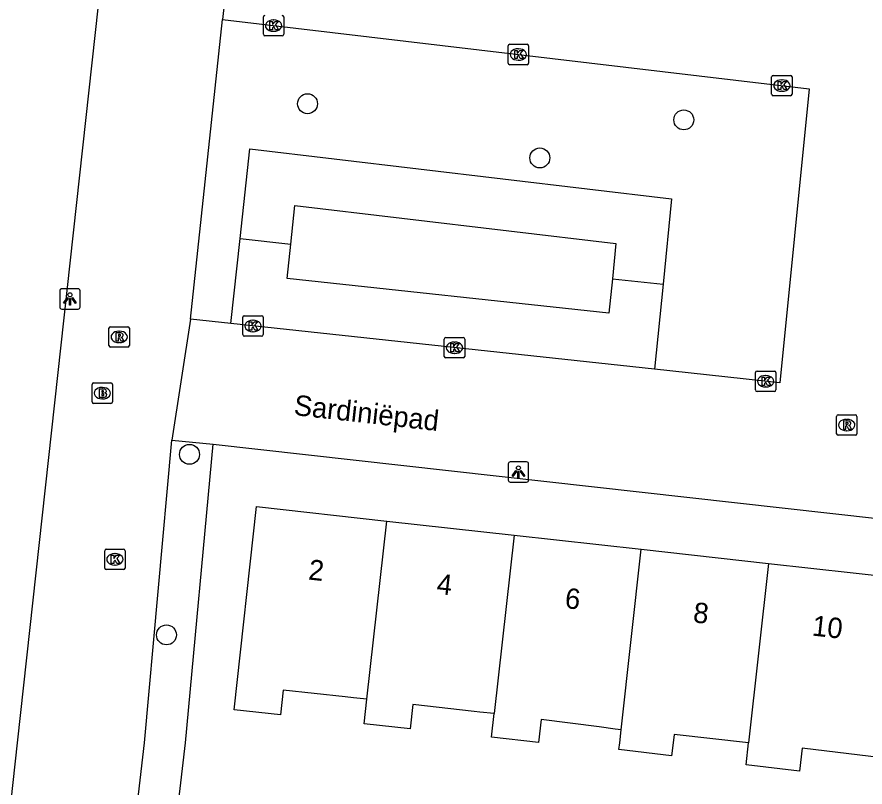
# Model space of a CAD drawing. Extents: x 162082 to 163393, y 388091 to 388632.
# Drawn here: x 162880.67 to 162922.28, y 388497.83 to 388535.63 of the extents above; entities that cross this region are included whole.
import ezdxf

# ---------------------------------------------------------------- set-up
doc = ezdxf.new("R2010")
doc.units = 0
for name, color, linetype in [('IMGEO_Boom', 7, 'Continuous'), ('IMGEO_Brandkraan', 7, 'Continuous'), ('IMGEO_Groenvoorziening', 7, 'Continuous'), ('IMGEO_Kolk', 7, 'Continuous'), ('IMGEO_Lichtpunt', 7, 'Continuous'), ('IMGEO_Openbare_ruimte_label', 7, 'Continuous'), ('IMGEO_Pand', 7, 'Continuous'), ('IMGEO_Pand_nummerreeks', 7, 'Continuous'), ('IMGEO_Parkeervlak_open', 7, 'Continuous'), ('IMGEO_Rijbaan_lokaal_open', 7, 'Continuous'), ('IMGEO_Rioolput', 7, 'Continuous'), ('IMGEO_Voetpad_open', 7, 'Continuous')]:
    doc.layers.add(name, color=color, linetype=linetype)

msp = doc.modelspace()

# ---------------------------------------------------------------- linework, layer by layer
at = {"layer": 'IMGEO_Boom'}
for centre in [(162894.927, 388531.373), (162913.389, 388530.58), (162906.326, 388528.712), (162889.136, 388514.16), (162888.005, 388505.296)]:
    msp.add_circle(centre, 0.489, dxfattribs=at)
at = {"layer": 'IMGEO_Brandkraan'}
for p, q in [((162884.356, 388516.738), (162884.356, 388517.59)), ((162884.431, 388517.664), (162885.283, 388517.664)), ((162885.357, 388517.59), (162885.357, 388516.738)), ((162884.844, 388517.444), (162884.869, 388517.444)), ((162884.867, 388516.884), (162884.842, 388516.884)), ((162885.283, 388516.664), (162884.431, 388516.664))]:
    msp.add_line(p, q, dxfattribs=at)
for points in [[(162884.356, 388516.738), (162884.356, 388517.59)], [(162884.431, 388517.664), (162885.283, 388517.664)], [(162885.357, 388517.59), (162885.357, 388516.738)], [(162884.704, 388517.364), (162884.704, 388516.964), (162884.917, 388516.964)], [(162884.935, 388517.364), (162884.704, 388517.364)], [(162884.883, 388517.283), (162884.829, 388517.283), (162884.829, 388517.207)], [(162884.829, 388517.207), (162884.882, 388517.207)], [(162884.891, 388517.131), (162884.829, 388517.131), (162884.829, 388517.05)], [(162884.829, 388517.05), (162884.891, 388517.05)], [(162885.283, 388516.664), (162884.431, 388516.664)]]:
    msp.add_lwpolyline(points, dxfattribs=at)
for centre, radius, start, end in [((162884.433, 388517.588), 0.0765, 91.552, 178.448), ((162884.433, 388517.588), 0.0765, 91.552, 178.448), ((162885.281, 388517.588), 0.0765, 1.552, 88.448), ((162885.281, 388517.588), 0.0765, 1.552, 88.448), ((162884.884, 388517.245), 0.0379, 267.8285, 90.9355), ((162884.939, 388517.219), 0.145, 59.4692, 91.5367), ((162884.964, 388517.266), 0.0922, 285.5137, 58.1501), ((162884.969, 388517.074), 0.105, 301.3115, 78.989), ((162884.433, 388516.74), 0.0765, 181.552, 268.448), ((162884.433, 388516.74), 0.0765, 181.552, 268.448), ((162884.892, 388517.09), 0.0404, 269.8759, 90.5077), ((162884.923, 388517.215), 0.251, 268.6676, 293.5347), ((162885.281, 388516.74), 0.0765, 271.552, 358.448), ((162885.281, 388516.74), 0.0765, 271.552, 358.448)]:
    msp.add_arc(centre, radius, start, end, dxfattribs=at)
for centre, major_axis, ratio, start_param, end_param in [((162884.843, 388517.164), (-0.387, 0.002), 0.722429, 4.712389, 7.853982), ((162884.868, 388517.164), (-0.39, 0.002), 0.717154, 1.570796, 4.712389)]:
    msp.add_ellipse(centre, major_axis=major_axis, ratio=ratio, start_param=start_param, end_param=end_param, dxfattribs=at)
at = {"layer": 'IMGEO_Groenvoorziening'}
for points in [[(162894.103, 388524.486), (162894.306, 388526.374), (162910.058, 388524.517), (162909.884, 388522.783)], [(162891.617, 388524.754), (162894.103, 388524.486)], [(162909.884, 388522.783), (162909.715, 388521.092), (162893.921, 388522.796), (162894.103, 388524.486)], [(162909.884, 388522.783), (162912.37, 388522.515)]]:
    msp.add_lwpolyline(points, dxfattribs=at)
at = {"layer": 'IMGEO_Kolk'}
for p, q in [((162892.76, 388534.781), (162892.76, 388535.633)), ((162893.248, 388535.487), (162893.273, 388535.487)), ((162893.761, 388535.633), (162893.761, 388534.781)), ((162893.687, 388534.707), (162892.835, 388534.707)), ((162893.271, 388534.927), (162893.246, 388534.927)), ((162904.773, 388533.364), (162904.773, 388534.216)), ((162904.848, 388534.29), (162905.7, 388534.29)), ((162905.774, 388534.216), (162905.774, 388533.364)), ((162905.261, 388534.07), (162905.286, 388534.07)), ((162905.284, 388533.51), (162905.259, 388533.51)), ((162905.7, 388533.29), (162904.848, 388533.29)), ((162917.702, 388531.84), (162917.702, 388532.692)), ((162917.777, 388532.766), (162918.629, 388532.766)), ((162918.19, 388532.546), (162918.215, 388532.546)), ((162918.703, 388532.692), (162918.703, 388531.84)), ((162918.629, 388531.766), (162917.777, 388531.766)), ((162918.213, 388531.986), (162918.188, 388531.986)), ((162891.749, 388520.036), (162891.749, 388520.888)), ((162891.824, 388520.962), (162892.676, 388520.962)), ((162892.75, 388520.888), (162892.75, 388520.036)), ((162892.237, 388520.742), (162892.262, 388520.742)), ((162892.26, 388520.182), (162892.235, 388520.182)), ((162892.676, 388519.962), (162891.824, 388519.962)), ((162901.638, 388518.969), (162901.638, 388519.821)), ((162901.713, 388519.895), (162902.565, 388519.895)), ((162902.126, 388519.675), (162902.151, 388519.675)), ((162902.639, 388519.821), (162902.639, 388518.969)), ((162902.565, 388518.895), (162901.713, 388518.895)), ((162902.149, 388519.115), (162902.124, 388519.115)), ((162916.91, 388517.321), (162916.91, 388518.173)), ((162916.985, 388518.247), (162917.837, 388518.247)), ((162917.398, 388518.027), (162917.423, 388518.027)), ((162917.911, 388518.173), (162917.911, 388517.321)), ((162917.837, 388517.247), (162916.985, 388517.247)), ((162917.421, 388517.467), (162917.396, 388517.467)), ((162884.974, 388508.579), (162884.974, 388509.431)), ((162885.049, 388509.505), (162885.901, 388509.505)), ((162885.462, 388509.285), (162885.487, 388509.285)), ((162885.975, 388509.431), (162885.975, 388508.579)), ((162885.901, 388508.505), (162885.049, 388508.505)), ((162885.485, 388508.725), (162885.46, 388508.725))]:
    msp.add_line(p, q, dxfattribs=at)
for points in [[(162892.76, 388534.781), (162892.76, 388535.633)], [(162893.761, 388535.633), (162893.761, 388534.781)], [(162893.081, 388535.407), (162893.204, 388535.407), (162893.204, 388535.256), (162893.334, 388535.407), (162893.498, 388535.407), (162893.352, 388535.256), (162893.505, 388535.007), (162893.353, 388535.007), (162893.268, 388535.171), (162893.204, 388535.104), (162893.204, 388535.007), (162893.081, 388535.007), (162893.081, 388535.407)], [(162893.687, 388534.707), (162892.835, 388534.707)], [(162904.773, 388533.364), (162904.773, 388534.216)], [(162904.848, 388534.29), (162905.7, 388534.29)], [(162905.774, 388534.216), (162905.774, 388533.364)], [(162905.094, 388533.99), (162905.217, 388533.99), (162905.217, 388533.839), (162905.347, 388533.99), (162905.511, 388533.99), (162905.365, 388533.839), (162905.518, 388533.59), (162905.366, 388533.59), (162905.281, 388533.754), (162905.217, 388533.687), (162905.217, 388533.59), (162905.094, 388533.59), (162905.094, 388533.99)], [(162905.7, 388533.29), (162904.848, 388533.29)], [(162917.702, 388531.84), (162917.702, 388532.692)], [(162917.777, 388532.766), (162918.629, 388532.766)], [(162918.703, 388532.692), (162918.703, 388531.84)], [(162918.023, 388532.466), (162918.146, 388532.466), (162918.146, 388532.315), (162918.276, 388532.466), (162918.44, 388532.466), (162918.294, 388532.315), (162918.447, 388532.066), (162918.295, 388532.066), (162918.21, 388532.23), (162918.146, 388532.163), (162918.146, 388532.066), (162918.023, 388532.066), (162918.023, 388532.466)], [(162918.629, 388531.766), (162917.777, 388531.766)], [(162891.749, 388520.036), (162891.749, 388520.888)], [(162891.824, 388520.962), (162892.676, 388520.962)], [(162892.75, 388520.888), (162892.75, 388520.036)], [(162892.07, 388520.662), (162892.193, 388520.662), (162892.193, 388520.511), (162892.323, 388520.662), (162892.487, 388520.662), (162892.341, 388520.511), (162892.494, 388520.262), (162892.342, 388520.262), (162892.257, 388520.426), (162892.193, 388520.359), (162892.193, 388520.262), (162892.07, 388520.262), (162892.07, 388520.662)], [(162892.676, 388519.962), (162891.824, 388519.962)], [(162901.638, 388518.969), (162901.638, 388519.821)], [(162901.713, 388519.895), (162902.565, 388519.895)], [(162902.639, 388519.821), (162902.639, 388518.969)], [(162901.959, 388519.595), (162902.082, 388519.595), (162902.082, 388519.444), (162902.212, 388519.595), (162902.376, 388519.595), (162902.23, 388519.444), (162902.383, 388519.195), (162902.231, 388519.195), (162902.146, 388519.359), (162902.082, 388519.292), (162902.082, 388519.195), (162901.959, 388519.195), (162901.959, 388519.595)], [(162902.565, 388518.895), (162901.713, 388518.895)], [(162916.91, 388517.321), (162916.91, 388518.173)], [(162916.985, 388518.247), (162917.837, 388518.247)], [(162917.911, 388518.173), (162917.911, 388517.321)], [(162917.231, 388517.947), (162917.354, 388517.947), (162917.354, 388517.796), (162917.484, 388517.947), (162917.648, 388517.947), (162917.502, 388517.796), (162917.655, 388517.547), (162917.503, 388517.547), (162917.418, 388517.711), (162917.354, 388517.644), (162917.354, 388517.547), (162917.231, 388517.547), (162917.231, 388517.947)], [(162917.837, 388517.247), (162916.985, 388517.247)], [(162884.974, 388508.579), (162884.974, 388509.431)], [(162885.049, 388509.505), (162885.901, 388509.505)], [(162885.975, 388509.431), (162885.975, 388508.579)], [(162885.295, 388509.205), (162885.418, 388509.205), (162885.418, 388509.054), (162885.548, 388509.205), (162885.712, 388509.205), (162885.566, 388509.054), (162885.719, 388508.805), (162885.567, 388508.805), (162885.482, 388508.969), (162885.418, 388508.902), (162885.418, 388508.805), (162885.295, 388508.805), (162885.295, 388509.205)], [(162885.901, 388508.505), (162885.049, 388508.505)]]:
    msp.add_lwpolyline(points, dxfattribs=at)
for centre, start, end in [((162892.837, 388535.631), 91.552, 178.448), ((162892.837, 388535.631), 91.552, 178.448), ((162893.685, 388535.631), 1.552, 88.448), ((162893.685, 388535.631), 1.552, 88.448), ((162892.837, 388534.783), 181.552, 268.448), ((162892.837, 388534.783), 181.552, 268.448), ((162893.685, 388534.783), 271.552, 358.448), ((162893.685, 388534.783), 271.552, 358.448), ((162904.85, 388534.214), 91.552, 178.448), ((162904.85, 388534.214), 91.552, 178.448), ((162905.698, 388534.214), 1.552, 88.448), ((162905.698, 388534.214), 1.552, 88.448), ((162904.85, 388533.366), 181.552, 268.448), ((162904.85, 388533.366), 181.552, 268.448), ((162905.698, 388533.366), 271.552, 358.448), ((162905.698, 388533.366), 271.552, 358.448), ((162917.779, 388532.69), 91.552, 178.448), ((162917.779, 388532.69), 91.552, 178.448), ((162918.627, 388532.69), 1.552, 88.448), ((162918.627, 388532.69), 1.552, 88.448), ((162917.779, 388531.842), 181.552, 268.448), ((162917.779, 388531.842), 181.552, 268.448), ((162918.627, 388531.842), 271.552, 358.448), ((162918.627, 388531.842), 271.552, 358.448), ((162891.826, 388520.886), 91.552, 178.448), ((162891.826, 388520.886), 91.552, 178.448), ((162892.674, 388520.886), 1.552, 88.448), ((162892.674, 388520.886), 1.552, 88.448), ((162891.826, 388520.038), 181.552, 268.448), ((162891.826, 388520.038), 181.552, 268.448), ((162892.674, 388520.038), 271.552, 358.448), ((162892.674, 388520.038), 271.552, 358.448), ((162901.715, 388519.819), 91.552, 178.448), ((162901.715, 388519.819), 91.552, 178.448), ((162902.563, 388519.819), 1.552, 88.448), ((162902.563, 388519.819), 1.552, 88.448), ((162901.715, 388518.971), 181.552, 268.448), ((162901.715, 388518.971), 181.552, 268.448), ((162902.563, 388518.971), 271.552, 358.448), ((162902.563, 388518.971), 271.552, 358.448), ((162916.987, 388518.171), 91.552, 178.448), ((162916.987, 388518.171), 91.552, 178.448), ((162917.835, 388518.171), 1.552, 88.448), ((162917.835, 388518.171), 1.552, 88.448), ((162916.987, 388517.323), 181.552, 268.448), ((162916.987, 388517.323), 181.552, 268.448), ((162917.835, 388517.323), 271.552, 358.448), ((162917.835, 388517.323), 271.552, 358.448), ((162885.051, 388509.429), 91.552, 178.448), ((162885.051, 388509.429), 91.552, 178.448), ((162885.899, 388509.429), 1.552, 88.448), ((162885.899, 388509.429), 1.552, 88.448), ((162885.051, 388508.581), 181.552, 268.448), ((162885.051, 388508.581), 181.552, 268.448), ((162885.899, 388508.581), 271.552, 358.448), ((162885.899, 388508.581), 271.552, 358.448)]:
    msp.add_arc(centre, 0.0765, start, end, dxfattribs=at)
for centre, major_axis, ratio, start_param, end_param in [((162893.247, 388535.207), (-0.387, 0.002), 0.722429, 4.712389, 7.853982), ((162893.272, 388535.207), (-0.39, 0.002), 0.717154, 1.570796, 4.712389), ((162905.26, 388533.79), (-0.387, 0.002), 0.722429, 4.712389, 7.853982), ((162905.285, 388533.79), (-0.39, 0.002), 0.717154, 1.570796, 4.712389), ((162918.189, 388532.266), (-0.387, 0.002), 0.722429, 4.712389, 7.853982), ((162918.214, 388532.266), (-0.39, 0.002), 0.717154, 1.570796, 4.712389), ((162892.236, 388520.462), (-0.387, 0.002), 0.722429, 4.712389, 7.853982), ((162892.261, 388520.462), (-0.39, 0.002), 0.717154, 1.570796, 4.712389), ((162902.125, 388519.395), (-0.387, 0.002), 0.722429, 4.712389, 7.853982), ((162902.15, 388519.395), (-0.39, 0.002), 0.717154, 1.570796, 4.712389), ((162917.397, 388517.747), (-0.387, 0.002), 0.722429, 4.712389, 7.853982), ((162917.422, 388517.747), (-0.39, 0.002), 0.717154, 1.570796, 4.712389), ((162885.461, 388509.005), (-0.387, 0.002), 0.722429, 4.712389, 7.853982), ((162885.486, 388509.005), (-0.39, 0.002), 0.717154, 1.570796, 4.712389)]:
    msp.add_ellipse(centre, major_axis=major_axis, ratio=ratio, start_param=start_param, end_param=end_param, dxfattribs=at)
at = {"layer": 'IMGEO_Lichtpunt'}
for p, q in [((162882.771, 388522.193), (162882.771, 388521.386)), ((162882.771, 388522.193), (162882.771, 388521.386)), ((162883.673, 388522.288), (162882.865, 388522.288)), ((162883.673, 388522.288), (162882.865, 388522.288)), ((162883.767, 388521.386), (162883.767, 388522.193)), ((162883.767, 388521.386), (162883.767, 388522.193)), ((162882.865, 388521.292), (162883.673, 388521.292)), ((162882.865, 388521.292), (162883.673, 388521.292)), ((162904.778, 388513.697), (162904.778, 388512.89)), ((162904.778, 388513.697), (162904.778, 388512.89)), ((162905.68, 388513.792), (162904.872, 388513.792)), ((162905.68, 388513.792), (162904.872, 388513.792)), ((162905.774, 388512.89), (162905.774, 388513.697)), ((162905.774, 388512.89), (162905.774, 388513.697)), ((162904.872, 388512.796), (162905.68, 388512.796)), ((162904.872, 388512.796), (162905.68, 388512.796))]:
    msp.add_line(p, q, dxfattribs=at)
for points in [[(162883.145, 388521.857), (162883.184, 388521.829), (162882.996, 388521.567), (162882.958, 388521.594), (162883.145, 388521.857)], [(162883.247, 388521.809), (162883.294, 388521.809), (162883.294, 388521.487), (162883.247, 388521.487), (162883.247, 388521.809)], [(162883.357, 388521.829), (162883.395, 388521.856), (162883.582, 388521.594), (162883.543, 388521.566), (162883.357, 388521.829)], [(162905.152, 388513.361), (162905.191, 388513.333), (162905.003, 388513.071), (162904.965, 388513.098), (162905.152, 388513.361)], [(162905.254, 388513.313), (162905.301, 388513.313), (162905.301, 388512.991), (162905.254, 388512.991), (162905.254, 388513.313)], [(162905.364, 388513.333), (162905.402, 388513.36), (162905.589, 388513.098), (162905.55, 388513.07), (162905.364, 388513.333)]]:
    msp.add_lwpolyline(points, dxfattribs=at)
for centre in [(162883.27, 388521.991), (162905.277, 388513.495)]:
    msp.add_circle(centre, 0.0994, dxfattribs=at)
for centre, start, end in [((162882.865, 388522.193), 90, 180), ((162882.865, 388522.193), 90, 180), ((162883.673, 388522.193), 0, 90), ((162883.673, 388522.193), 0, 90), ((162882.865, 388521.386), 180, 270), ((162882.865, 388521.386), 180, 270), ((162883.673, 388521.386), 270, 0), ((162883.673, 388521.386), 270, 360), ((162904.872, 388513.697), 90, 180), ((162904.872, 388513.697), 90, 180), ((162905.68, 388513.697), 0, 90), ((162905.68, 388513.697), 0, 90), ((162904.872, 388512.89), 180, 270), ((162904.872, 388512.89), 180, 270), ((162905.68, 388512.89), 270, 0), ((162905.68, 388512.89), 270, 360)]:
    msp.add_arc(centre, 0.0946, start, end, dxfattribs=at)
at = {"layer": 'IMGEO_Pand'}
for points in [[(162897.845, 388502.134), (162897.177, 388502.208), (162896.766, 388502.254), (162893.733, 388502.591), (162893.597, 388501.369), (162891.32, 388501.622), (162892.43, 388511.598), (162898.82, 388510.887)], [(162897.845, 388502.134), (162898.82, 388510.887)], [(162898.82, 388510.887), (162905.061, 388510.192)], [(162905.061, 388510.192), (162904.084, 388501.433)], [(162905.061, 388510.192), (162911.303, 388509.498)], [(162910.316, 388500.636), (162911.303, 388509.498)], [(162911.303, 388509.498), (162917.544, 388508.803)], [(162917.544, 388508.803), (162916.563, 388500)], [(162917.544, 388508.803), (162923.786, 388508.108)], [(162904.084, 388501.433), (162903.387, 388501.511), (162903.11, 388501.542), (162900.099, 388501.877), (162899.966, 388500.679), (162897.711, 388500.93), (162897.845, 388502.134)], [(162910.316, 388500.636), (162910.021, 388500.674), (162909.23, 388500.775), (162906.392, 388501.135), (162906.268, 388500.019), (162903.955, 388500.277), (162904.084, 388501.433)], [(162916.563, 388500), (162912.913, 388500.404), (162912.865, 388500), (162912.787, 388499.352), (162910.208, 388499.664), (162910.245, 388500), (162910.316, 388500.636)], [(162922.804, 388499.292), (162922.569, 388499.32), (162919.199, 388499.728), (162919.063, 388498.606), (162916.443, 388498.923), (162916.563, 388500)]]:
    msp.add_lwpolyline(points, dxfattribs=at)
at = {"layer": 'IMGEO_Parkeervlak_open'}
for points in [[(162891.617, 388524.754), (162892.09, 388529.153), (162912.791, 388526.712), (162912.37, 388522.515)], [(162891.168, 388520.578), (162891.617, 388524.754)], [(162912.37, 388522.515), (162911.951, 388518.336)]]:
    msp.add_lwpolyline(points, dxfattribs=at)
at = {"layer": 'IMGEO_Rijbaan_lokaal_open'}
for points in [[(162877.252, 388468.541), (162880.7, 388500), (162885.731, 388545.91)], [(162891.85, 388545.225), (162890.761, 388535.503)], [(162889.179, 388520.793), (162890.761, 388535.503)], [(162890.761, 388535.503), (162919.543, 388532.109), (162918.095, 388517.673), (162911.951, 388518.336)], [(162889.179, 388520.793), (162888.262, 388514.856)], [(162891.168, 388520.578), (162889.179, 388520.793)], [(162911.951, 388518.336), (162891.168, 388520.578)], [(162883.202, 388467.882), (162886.924, 388500), (162888.262, 388514.856)], [(162888.262, 388514.856), (162890.303, 388514.666)], [(162890.303, 388514.666), (162922.903, 388511.016)]]:
    msp.add_lwpolyline(points, dxfattribs=at)
at = {"layer": 'IMGEO_Rioolput'}
for p, q in [((162885.184, 388519.5), (162885.184, 388520.352)), ((162885.259, 388520.426), (162886.111, 388520.426)), ((162885.672, 388520.206), (162885.697, 388520.206)), ((162886.185, 388520.352), (162886.185, 388519.5)), ((162885.695, 388519.646), (162885.67, 388519.646)), ((162886.111, 388519.426), (162885.259, 388519.426)), ((162920.886, 388515.172), (162920.886, 388516.024)), ((162920.961, 388516.098), (162921.813, 388516.098)), ((162921.887, 388516.024), (162921.887, 388515.172)), ((162921.374, 388515.878), (162921.399, 388515.878)), ((162921.813, 388515.098), (162920.961, 388515.098)), ((162921.397, 388515.318), (162921.372, 388515.318))]:
    msp.add_line(p, q, dxfattribs=at)
for points in [[(162885.184, 388519.5), (162885.184, 388520.352)], [(162885.259, 388520.426), (162886.111, 388520.426)], [(162885.773, 388520.124), (162885.521, 388520.126), (162885.521, 388519.726)], [(162886.185, 388520.352), (162886.185, 388519.5)], [(162885.521, 388519.726), (162885.645, 388519.726), (162885.645, 388519.888), (162885.656, 388519.888)], [(162885.699, 388520.045), (162885.645, 388520.045), (162885.645, 388519.964)], [(162885.645, 388519.964), (162885.697, 388519.964)], [(162885.703, 388519.859), (162885.774, 388519.726), (162885.914, 388519.726), (162885.849, 388519.852)], [(162886.111, 388519.426), (162885.259, 388519.426)], [(162920.886, 388515.172), (162920.886, 388516.024)], [(162920.961, 388516.098), (162921.813, 388516.098)], [(162921.887, 388516.024), (162921.887, 388515.172)], [(162921.475, 388515.796), (162921.223, 388515.798), (162921.223, 388515.398)], [(162921.223, 388515.398), (162921.347, 388515.398), (162921.347, 388515.56), (162921.358, 388515.56)], [(162921.401, 388515.717), (162921.347, 388515.717), (162921.347, 388515.636)], [(162921.347, 388515.636), (162921.399, 388515.636)], [(162921.405, 388515.531), (162921.476, 388515.398), (162921.616, 388515.398), (162921.551, 388515.524)], [(162921.813, 388515.098), (162920.961, 388515.098)]]:
    msp.add_lwpolyline(points, dxfattribs=at)
for centre, radius, start, end in [((162885.261, 388520.35), 0.0765, 91.552, 178.448), ((162885.261, 388520.35), 0.0765, 91.552, 178.448), ((162885.772, 388520.014), 0.109, 350.3612, 89.416), ((162886.109, 388520.35), 0.0765, 1.552, 88.448), ((162886.109, 388520.35), 0.0765, 1.552, 88.448), ((162885.655, 388519.835), 0.0533, 26.0293, 88.6989), ((162885.681, 388520.153), 0.19, 274.7715, 282.9687), ((162885.705, 388519.949), 0.0964, 77.0061, 93.1865), ((162885.719, 388520.006), 0.0378, 276.6634, 79.6772), ((162885.77, 388520.014), 0.112, 277.5842, 350.9817), ((162885.754, 388519.799), 0.108, 29.5134, 73.7905), ((162885.261, 388519.502), 0.0765, 181.552, 268.448), ((162885.261, 388519.502), 0.0765, 181.552, 268.448), ((162886.109, 388519.502), 0.0765, 271.552, 358.448), ((162886.109, 388519.502), 0.0765, 271.552, 358.448), ((162920.963, 388516.022), 0.0765, 91.552, 178.448), ((162920.963, 388516.022), 0.0765, 91.552, 178.448), ((162921.811, 388516.022), 0.0765, 1.552, 88.448), ((162921.811, 388516.022), 0.0765, 1.552, 88.448), ((162921.357, 388515.507), 0.0533, 26.0293, 88.6989), ((162921.383, 388515.825), 0.19, 274.7715, 282.9687), ((162921.407, 388515.621), 0.0964, 77.0061, 93.1865), ((162921.421, 388515.678), 0.0378, 276.6634, 79.6772), ((162921.474, 388515.686), 0.109, 350.3612, 89.416), ((162921.472, 388515.686), 0.112, 277.5842, 350.9817), ((162921.456, 388515.471), 0.108, 29.5134, 73.7905), ((162920.963, 388515.174), 0.0765, 181.552, 268.448), ((162920.963, 388515.174), 0.0765, 181.552, 268.448), ((162921.811, 388515.174), 0.0765, 271.552, 358.448), ((162921.811, 388515.174), 0.0765, 271.552, 358.448)]:
    msp.add_arc(centre, radius, start, end, dxfattribs=at)
for centre, major_axis, ratio, start_param, end_param in [((162885.671, 388519.926), (-0.387, 0.002), 0.722429, 4.712389, 7.853982), ((162885.696, 388519.926), (-0.39, 0.002), 0.717154, 1.570796, 4.712389), ((162921.373, 388515.598), (-0.387, 0.002), 0.722429, 4.712389, 7.853982), ((162921.398, 388515.598), (-0.39, 0.002), 0.717154, 1.570796, 4.712389)]:
    msp.add_ellipse(centre, major_axis=major_axis, ratio=ratio, start_param=start_param, end_param=end_param, dxfattribs=at)
at = {"layer": 'IMGEO_Voetpad_open'}
msp.add_lwpolyline([(162888.012, 388492.013), (162888.938, 388500), (162890.303, 388514.666)], dxfattribs=at)

# ---------------------------------------------------------------- texts
at = {"layer": 'IMGEO_Openbare_ruimte_label'}
msp.add_text('Sardiniëpad', height=1, rotation=353.6282, dxfattribs=at).set_placement((162894.223, 388516.094))
at = {"layer": 'IMGEO_Pand_nummerreeks'}
for s, p in [('2', (162894.937, 388508.019)), ('4', (162901.23, 388507.319)), ('6', (162907.521, 388506.618)), ('8', (162913.816, 388505.917)), ('10', (162919.648, 388505.268))]:
    msp.add_text(s, height=1, rotation=353.6516, dxfattribs=at).set_placement(p)

doc.saveas('drawing.dxf')
